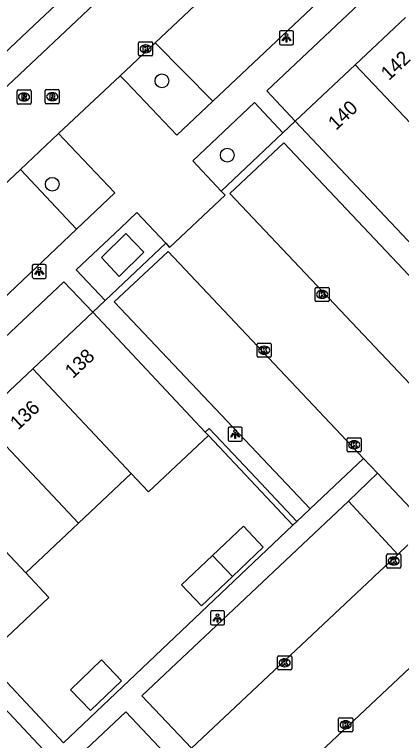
# Model space of a CAD drawing. Extents: x 162542 to 163144, y 380786 to 381511.
# Drawn here: x 162788.7 to 162816.3, y 381310.2 to 381361.9 of the extents above; entities that cross this region are included whole.
import ezdxf

# ---------------------------------------------------------------- set-up
doc = ezdxf.new("R2010")
doc.units = 0
for name, color, linetype in [('IMGEO_Boom', 7, 'Continuous'), ('IMGEO_Groenvoorziening', 7, 'Continuous'), ('IMGEO_Kolk', 7, 'Continuous'), ('IMGEO_Lage_trafo', 7, 'Continuous'), ('IMGEO_Lichtpunt', 7, 'Continuous'), ('IMGEO_Muur', 7, 'Continuous'), ('IMGEO_Pand', 7, 'Continuous'), ('IMGEO_Pand_nummerreeks', 7, 'Continuous'), ('IMGEO_Parkeervlak_open', 7, 'Continuous'), ('IMGEO_Rijbaan_lokaal_open', 7, 'Continuous'), ('IMGEO_Rioolput', 7, 'Continuous'), ('IMGEO_Voetpad_open', 7, 'Continuous')]:
    doc.layers.add(name, color=color, linetype=linetype)

msp = doc.modelspace()

# ---------------------------------------------------------------- linework, layer by layer
at = {"layer": 'IMGEO_Boom'}
for centre in [(162799.251, 381357.17), (162803.909, 381351.872), (162791.432, 381349.801)]:
    msp.add_circle(centre, 0.489, dxfattribs=at)
at = {"layer": 'IMGEO_Groenvoorziening'}
for points in [[(162802.891, 381355.725), (162798.77, 381359.886)], [(162789.16, 381350.859), (162793.157, 381346.59)]]:
    msp.add_lwpolyline(points, dxfattribs=at)
at = {"layer": 'IMGEO_Kolk'}
for p, q in [((162797.592, 381359.02), (162797.592, 381359.872)), ((162797.667, 381359.946), (162798.519, 381359.946)), ((162798.08, 381359.726), (162798.105, 381359.726)), ((162798.593, 381359.872), (162798.593, 381359.02)), ((162798.103, 381359.166), (162798.078, 381359.166)), ((162798.519, 381358.946), (162797.667, 381358.946)), ((162810.174, 381341.528), (162810.174, 381342.38)), ((162810.249, 381342.454), (162811.101, 381342.454)), ((162810.662, 381342.234), (162810.687, 381342.234)), ((162811.175, 381342.38), (162811.175, 381341.528)), ((162811.101, 381341.454), (162810.249, 381341.454)), ((162810.685, 381341.674), (162810.66, 381341.674)), ((162806.043, 381337.551), (162806.043, 381338.403)), ((162806.118, 381338.477), (162806.97, 381338.477)), ((162807.044, 381338.403), (162807.044, 381337.551)), ((162806.531, 381338.257), (162806.556, 381338.257)), ((162806.97, 381337.477), (162806.118, 381337.477)), ((162806.554, 381337.697), (162806.529, 381337.697)), ((162812.456, 381330.815), (162812.456, 381331.667)), ((162812.531, 381331.741), (162813.383, 381331.741)), ((162813.457, 381331.667), (162813.457, 381330.815)), ((162812.944, 381331.521), (162812.969, 381331.521)), ((162813.383, 381330.741), (162812.531, 381330.741)), ((162812.967, 381330.961), (162812.942, 381330.961)), ((162815.277, 381322.534), (162815.277, 381323.386)), ((162815.352, 381323.46), (162816.204, 381323.46)), ((162816.278, 381323.386), (162816.278, 381322.534)), ((162815.765, 381323.24), (162815.79, 381323.24)), ((162816.204, 381322.46), (162815.352, 381322.46)), ((162815.788, 381322.68), (162815.763, 381322.68)), ((162807.506, 381315.284), (162807.506, 381316.136)), ((162807.581, 381316.21), (162808.433, 381316.21)), ((162808.507, 381316.136), (162808.507, 381315.284)), ((162807.994, 381315.99), (162808.019, 381315.99)), ((162808.433, 381315.21), (162807.581, 381315.21)), ((162808.017, 381315.43), (162807.992, 381315.43)), ((162811.853, 381310.868), (162811.853, 381311.72)), ((162811.928, 381311.794), (162812.78, 381311.794)), ((162812.341, 381311.574), (162812.366, 381311.574)), ((162812.854, 381311.72), (162812.854, 381310.868)), ((162812.364, 381311.014), (162812.339, 381311.014)), ((162812.78, 381310.794), (162811.928, 381310.794))]:
    msp.add_line(p, q, dxfattribs=at)
for points in [[(162797.592, 381359.02), (162797.592, 381359.872)], [(162797.667, 381359.946), (162798.519, 381359.946)], [(162797.913, 381359.646), (162798.036, 381359.646), (162798.036, 381359.495), (162798.166, 381359.646), (162798.33, 381359.646), (162798.184, 381359.495), (162798.337, 381359.246), (162798.185, 381359.246), (162798.1, 381359.41), (162798.036, 381359.343), (162798.036, 381359.246), (162797.913, 381359.246), (162797.913, 381359.646)], [(162798.593, 381359.872), (162798.593, 381359.02)], [(162798.519, 381358.946), (162797.667, 381358.946)], [(162810.174, 381341.528), (162810.174, 381342.38)], [(162810.249, 381342.454), (162811.101, 381342.454)], [(162810.495, 381342.154), (162810.618, 381342.154), (162810.618, 381342.003), (162810.748, 381342.154), (162810.912, 381342.154), (162810.766, 381342.003), (162810.919, 381341.754), (162810.767, 381341.754), (162810.682, 381341.918), (162810.618, 381341.851), (162810.618, 381341.754), (162810.495, 381341.754), (162810.495, 381342.154)], [(162811.175, 381342.38), (162811.175, 381341.528)], [(162811.101, 381341.454), (162810.249, 381341.454)], [(162806.043, 381337.551), (162806.043, 381338.403)], [(162806.118, 381338.477), (162806.97, 381338.477)], [(162807.044, 381338.403), (162807.044, 381337.551)], [(162806.364, 381338.177), (162806.487, 381338.177), (162806.487, 381338.026), (162806.617, 381338.177), (162806.781, 381338.177), (162806.635, 381338.026), (162806.788, 381337.777), (162806.636, 381337.777), (162806.551, 381337.941), (162806.487, 381337.874), (162806.487, 381337.777), (162806.364, 381337.777), (162806.364, 381338.177)], [(162806.97, 381337.477), (162806.118, 381337.477)], [(162812.456, 381330.815), (162812.456, 381331.667)], [(162812.531, 381331.741), (162813.383, 381331.741)], [(162813.457, 381331.667), (162813.457, 381330.815)], [(162812.777, 381331.441), (162812.9, 381331.441), (162812.9, 381331.29), (162813.03, 381331.441), (162813.194, 381331.441), (162813.048, 381331.29), (162813.201, 381331.041), (162813.049, 381331.041), (162812.964, 381331.205), (162812.9, 381331.138), (162812.9, 381331.041), (162812.777, 381331.041), (162812.777, 381331.441)], [(162813.383, 381330.741), (162812.531, 381330.741)], [(162815.277, 381322.534), (162815.277, 381323.386)], [(162815.352, 381323.46), (162816.204, 381323.46)], [(162816.278, 381323.386), (162816.278, 381322.534)], [(162815.598, 381323.16), (162815.721, 381323.16), (162815.721, 381323.009), (162815.851, 381323.16), (162816.015, 381323.16), (162815.869, 381323.009), (162816.022, 381322.76), (162815.87, 381322.76), (162815.785, 381322.924), (162815.721, 381322.857), (162815.721, 381322.76), (162815.598, 381322.76), (162815.598, 381323.16)], [(162816.204, 381322.46), (162815.352, 381322.46)], [(162807.506, 381315.284), (162807.506, 381316.136)], [(162807.581, 381316.21), (162808.433, 381316.21)], [(162808.507, 381316.136), (162808.507, 381315.284)], [(162807.827, 381315.91), (162807.95, 381315.91), (162807.95, 381315.759), (162808.08, 381315.91), (162808.244, 381315.91), (162808.098, 381315.759), (162808.251, 381315.51), (162808.099, 381315.51), (162808.014, 381315.674), (162807.95, 381315.607), (162807.95, 381315.51), (162807.827, 381315.51), (162807.827, 381315.91)], [(162808.433, 381315.21), (162807.581, 381315.21)], [(162811.853, 381310.868), (162811.853, 381311.72)], [(162811.928, 381311.794), (162812.78, 381311.794)], [(162812.174, 381311.494), (162812.297, 381311.494), (162812.297, 381311.343), (162812.427, 381311.494), (162812.591, 381311.494), (162812.445, 381311.343), (162812.598, 381311.094), (162812.446, 381311.094), (162812.361, 381311.258), (162812.297, 381311.191), (162812.297, 381311.094), (162812.174, 381311.094), (162812.174, 381311.494)], [(162812.854, 381311.72), (162812.854, 381310.868)], [(162812.78, 381310.794), (162811.928, 381310.794)]]:
    msp.add_lwpolyline(points, dxfattribs=at)
for centre, start, end in [((162797.669, 381359.87), 91.552, 178.448), ((162797.669, 381359.87), 91.552, 178.448), ((162798.517, 381359.87), 1.552, 88.448), ((162798.517, 381359.87), 1.552, 88.448), ((162797.669, 381359.022), 181.552, 268.448), ((162797.669, 381359.022), 181.552, 268.448), ((162798.517, 381359.022), 271.552, 358.448), ((162798.517, 381359.022), 271.552, 358.448), ((162810.251, 381342.378), 91.552, 178.448), ((162810.251, 381342.378), 91.552, 178.448), ((162811.099, 381342.378), 1.552, 88.448), ((162811.099, 381342.378), 1.552, 88.448), ((162810.251, 381341.53), 181.552, 268.448), ((162810.251, 381341.53), 181.552, 268.448), ((162811.099, 381341.53), 271.552, 358.448), ((162811.099, 381341.53), 271.552, 358.448), ((162806.12, 381338.401), 91.552, 178.448), ((162806.12, 381338.401), 91.552, 178.448), ((162806.968, 381338.401), 1.552, 88.448), ((162806.968, 381338.401), 1.552, 88.448), ((162806.12, 381337.553), 181.552, 268.448), ((162806.12, 381337.553), 181.552, 268.448), ((162806.968, 381337.553), 271.552, 358.448), ((162806.968, 381337.553), 271.552, 358.448), ((162812.533, 381331.665), 91.552, 178.448), ((162812.533, 381331.665), 91.552, 178.448), ((162813.381, 381331.665), 1.552, 88.448), ((162813.381, 381331.665), 1.552, 88.448), ((162812.533, 381330.817), 181.552, 268.448), ((162812.533, 381330.817), 181.552, 268.448), ((162813.381, 381330.817), 271.552, 358.448), ((162813.381, 381330.817), 271.552, 358.448), ((162815.354, 381323.384), 91.552, 178.448), ((162815.354, 381323.384), 91.552, 178.448), ((162816.202, 381323.384), 1.552, 88.448), ((162816.202, 381323.384), 1.552, 88.448), ((162815.354, 381322.536), 181.552, 268.448), ((162815.354, 381322.536), 181.552, 268.448), ((162816.202, 381322.536), 271.552, 358.448), ((162816.202, 381322.536), 271.552, 358.448), ((162807.583, 381316.134), 91.552, 178.448), ((162807.583, 381316.134), 91.552, 178.448), ((162808.431, 381316.134), 1.552, 88.448), ((162808.431, 381316.134), 1.552, 88.448), ((162807.583, 381315.286), 181.552, 268.448), ((162807.583, 381315.286), 181.552, 268.448), ((162808.431, 381315.286), 271.552, 358.448), ((162808.431, 381315.286), 271.552, 358.448), ((162811.93, 381311.718), 91.552, 178.448), ((162811.93, 381311.718), 91.552, 178.448), ((162812.778, 381311.718), 1.552, 88.448), ((162812.778, 381311.718), 1.552, 88.448), ((162811.93, 381310.87), 181.552, 268.448), ((162811.93, 381310.87), 181.552, 268.448), ((162812.778, 381310.87), 271.552, 358.448), ((162812.778, 381310.87), 271.552, 358.448)]:
    msp.add_arc(centre, 0.0765, start, end, dxfattribs=at)
for centre, major_axis, ratio, start_param, end_param in [((162798.079, 381359.446), (-0.387, 0.002), 0.722429, 4.712389, 7.853982), ((162798.104, 381359.446), (-0.39, 0.002), 0.717154, 1.570796, 4.712389), ((162810.661, 381341.954), (-0.387, 0.002), 0.722429, 4.712389, 7.853982), ((162810.686, 381341.954), (-0.39, 0.002), 0.717154, 1.570796, 4.712389), ((162806.53, 381337.977), (-0.387, 0.002), 0.722429, 4.712389, 7.853982), ((162806.555, 381337.977), (-0.39, 0.002), 0.717154, 1.570796, 4.712389), ((162812.943, 381331.241), (-0.387, 0.002), 0.722429, 4.712389, 7.853982), ((162812.968, 381331.241), (-0.39, 0.002), 0.717154, 1.570796, 4.712389), ((162815.764, 381322.96), (-0.387, 0.002), 0.722429, 4.712389, 7.853982), ((162815.789, 381322.96), (-0.39, 0.002), 0.717154, 1.570796, 4.712389), ((162807.993, 381315.71), (-0.387, 0.002), 0.722429, 4.712389, 7.853982), ((162808.018, 381315.71), (-0.39, 0.002), 0.717154, 1.570796, 4.712389), ((162812.34, 381311.294), (-0.387, 0.002), 0.722429, 4.712389, 7.853982), ((162812.365, 381311.294), (-0.39, 0.002), 0.717154, 1.570796, 4.712389)]:
    msp.add_ellipse(centre, major_axis=major_axis, ratio=ratio, start_param=start_param, end_param=end_param, dxfattribs=at)
at = {"layer": 'IMGEO_Lage_trafo'}
msp.add_lwpolyline([(162797.969, 381344.955), (162796.691, 381346.284), (162794.94, 381344.575), (162796.201, 381343.222), (162797.969, 381344.955)], dxfattribs=at)
at = {"layer": 'IMGEO_Lichtpunt'}
for p, q in [((162807.64, 381360.636), (162807.64, 381359.829)), ((162807.64, 381360.636), (162807.64, 381359.829)), ((162808.542, 381360.731), (162807.734, 381360.731)), ((162808.542, 381360.731), (162807.734, 381360.731)), ((162808.636, 381359.829), (162808.636, 381360.636)), ((162808.636, 381359.829), (162808.636, 381360.636)), ((162807.734, 381359.735), (162808.542, 381359.735)), ((162807.734, 381359.735), (162808.542, 381359.735)), ((162790.916, 381344.094), (162790.108, 381344.094)), ((162790.916, 381344.094), (162790.108, 381344.094)), ((162790.014, 381343.999), (162790.014, 381343.192)), ((162790.014, 381343.999), (162790.014, 381343.192)), ((162791.01, 381343.192), (162791.01, 381343.999)), ((162791.01, 381343.192), (162791.01, 381343.999)), ((162790.108, 381343.098), (162790.916, 381343.098)), ((162790.108, 381343.098), (162790.916, 381343.098)), ((162803.971, 381332.405), (162803.971, 381331.598)), ((162803.971, 381332.405), (162803.971, 381331.598)), ((162804.873, 381332.5), (162804.065, 381332.5)), ((162804.873, 381332.5), (162804.065, 381332.5)), ((162804.967, 381331.598), (162804.967, 381332.405)), ((162804.967, 381331.598), (162804.967, 381332.405)), ((162804.065, 381331.504), (162804.873, 381331.504)), ((162804.065, 381331.504), (162804.873, 381331.504)), ((162802.718, 381319.306), (162802.718, 381318.499)), ((162802.718, 381319.306), (162802.718, 381318.499)), ((162803.62, 381319.401), (162802.812, 381319.401)), ((162803.62, 381319.401), (162802.812, 381319.401)), ((162803.714, 381318.499), (162803.714, 381319.306)), ((162803.714, 381318.499), (162803.714, 381319.306)), ((162802.812, 381318.405), (162803.62, 381318.405)), ((162802.812, 381318.405), (162803.62, 381318.405))]:
    msp.add_line(p, q, dxfattribs=at)
for points in [[(162808.014, 381360.3), (162808.053, 381360.272), (162807.865, 381360.01), (162807.827, 381360.037), (162808.014, 381360.3)], [(162808.116, 381360.252), (162808.163, 381360.252), (162808.163, 381359.93), (162808.116, 381359.93), (162808.116, 381360.252)], [(162808.226, 381360.272), (162808.264, 381360.299), (162808.451, 381360.037), (162808.412, 381360.009), (162808.226, 381360.272)], [(162790.388, 381343.663), (162790.427, 381343.635), (162790.239, 381343.373), (162790.201, 381343.4), (162790.388, 381343.663)], [(162790.49, 381343.615), (162790.537, 381343.615), (162790.537, 381343.293), (162790.49, 381343.293), (162790.49, 381343.615)], [(162790.6, 381343.635), (162790.638, 381343.662), (162790.825, 381343.4), (162790.786, 381343.372), (162790.6, 381343.635)], [(162804.345, 381332.069), (162804.384, 381332.041), (162804.196, 381331.779), (162804.158, 381331.806), (162804.345, 381332.069)], [(162804.447, 381332.021), (162804.494, 381332.021), (162804.494, 381331.699), (162804.447, 381331.699), (162804.447, 381332.021)], [(162804.557, 381332.041), (162804.595, 381332.068), (162804.782, 381331.806), (162804.743, 381331.778), (162804.557, 381332.041)], [(162803.092, 381318.97), (162803.131, 381318.942), (162802.943, 381318.68), (162802.905, 381318.707), (162803.092, 381318.97)], [(162803.194, 381318.922), (162803.241, 381318.922), (162803.241, 381318.6), (162803.194, 381318.6), (162803.194, 381318.922)], [(162803.304, 381318.942), (162803.342, 381318.969), (162803.529, 381318.707), (162803.49, 381318.679), (162803.304, 381318.942)]]:
    msp.add_lwpolyline(points, dxfattribs=at)
for centre in [(162808.139, 381360.434), (162790.513, 381343.797), (162804.47, 381332.203), (162803.217, 381319.104)]:
    msp.add_circle(centre, 0.0994, dxfattribs=at)
for centre, start, end in [((162807.734, 381360.636), 90, 180), ((162807.734, 381360.636), 90, 180), ((162808.542, 381360.636), 0, 90), ((162808.542, 381360.636), 0, 90), ((162807.734, 381359.829), 180, 270), ((162807.734, 381359.829), 180, 270), ((162808.542, 381359.829), 270, 0), ((162808.542, 381359.829), 270, 360), ((162790.108, 381343.999), 90, 180), ((162790.108, 381343.999), 90, 180), ((162790.916, 381343.999), 0, 90), ((162790.916, 381343.999), 0, 90), ((162790.108, 381343.192), 180, 270), ((162790.108, 381343.192), 180, 270), ((162790.916, 381343.192), 270, 0), ((162790.916, 381343.192), 270, 360), ((162804.065, 381332.405), 90, 180), ((162804.065, 381332.405), 90, 180), ((162804.873, 381332.405), 0, 90), ((162804.873, 381332.405), 0, 90), ((162804.065, 381331.598), 180, 270), ((162804.065, 381331.598), 180, 270), ((162804.873, 381331.598), 270, 0), ((162804.873, 381331.598), 270, 360), ((162802.812, 381319.306), 90, 180), ((162802.812, 381319.306), 90, 180), ((162803.62, 381319.306), 0, 90), ((162803.62, 381319.306), 0, 90), ((162802.812, 381318.499), 180, 270), ((162802.812, 381318.499), 180, 270), ((162803.62, 381318.499), 270, 0), ((162803.62, 381318.499), 270, 360)]:
    msp.add_arc(centre, 0.0946, start, end, dxfattribs=at)
at = {"layer": 'IMGEO_Muur'}
for points in [[(162808.876, 381325.777), (162805.559, 381329.286), (162802.615, 381332.401), (162802.348, 381332.148)], [(162808.597, 381325.51), (162802.574, 381331.908)], [(162808.597, 381325.51), (162808.876, 381325.777)]]:
    msp.add_lwpolyline(points, dxfattribs=at)
at = {"layer": 'IMGEO_Pand'}
for points in [[(162816.619, 381361.692), (162813.03, 381358.314)], [(162808.765, 381354.3), (162813.03, 381358.314)], [(162813.03, 381358.314), (162820.037, 381350.925)], [(162817.167, 381345.386), (162808.765, 381354.3)], [(162794.318, 381340.678), (162790.043, 381336.656)], [(162802.348, 381332.148), (162794.318, 381340.678)], [(162790.043, 381336.656), (162786.281, 381333.116)], [(162797.066, 381329.194), (162790.043, 381336.656)], [(162793.305, 381325.654), (162786.281, 381333.116)], [(162802.348, 381332.148), (162802.574, 381331.908)], [(162802.574, 381331.908), (162798.299, 381327.884), (162797.066, 381329.194)], [(162789.543, 381322.113), (162782.52, 381329.577)], [(162797.066, 381329.194), (162793.305, 381325.654)], [(162793.305, 381325.654), (162789.543, 381322.113)], [(162802.86, 381323.357), (162805.064, 381325.441), (162806.482, 381323.943), (162804.28, 381321.858)], [(162804.28, 381321.858), (162802.077, 381319.773), (162800.654, 381321.272), (162802.86, 381323.357)], [(162802.86, 381323.357), (162804.28, 381321.858)], [(162789.543, 381322.113), (162791.185, 381320.368), (162786.886, 381316.321), (162786.788, 381316.425)], [(162796.379, 381314.425), (162794.166, 381312.3), (162792.729, 381313.781), (162794.948, 381315.917), (162796.379, 381314.425)]]:
    msp.add_lwpolyline(points, dxfattribs=at)
at = {"layer": 'IMGEO_Parkeervlak_open'}
msp.add_lwpolyline([(162812.554, 381327.228), (162816.081, 381323.425)], dxfattribs=at)
at = {"layer": 'IMGEO_Rijbaan_lokaal_open'}
for points in [[(162815.416, 381375.559), (162798.77, 381359.886)], [(162800.131, 381368.02), (162782.534, 381351.464)], [(162798.77, 381359.886), (162796.271, 381357.534)], [(162791.871, 381353.412), (162796.271, 381357.534)], [(162807.869, 381353.455), (162808.765, 381354.3)], [(162791.871, 381353.412), (162789.16, 381350.859)], [(162803.476, 381349.313), (162807.869, 381353.455)], [(162825.212, 381334.233), (162825.342, 381334.355), (162807.957, 381352.744), (162804.1, 381349.139), (162821.48, 381330.755)], [(162779.523, 381341.782), (162789.16, 381350.859)], [(162799.53, 381345.593), (162799.802, 381345.305), (162803.752, 381349.015), (162803.476, 381349.313)], [(162795.204, 381341.513), (162799.53, 381345.593)], [(162813.631, 381330.273), (162799.693, 381345.02), (162795.854, 381341.433), (162809.812, 381326.672)], [(162794.318, 381340.678), (162795.204, 381341.513)], [(162813.631, 381330.273), (162814.634, 381329.212)], [(162816.971, 381326.719), (162814.634, 381329.212)], [(162808.876, 381325.777), (162809.812, 381326.672)], [(162816.081, 381323.425), (162816.796, 381324.113)], [(162801.366, 381309.625), (162814.286, 381321.76), (162814.443, 381321.906), (162816.081, 381323.425)], [(162820.463, 381318.675), (162805.798, 381304.904)]]:
    msp.add_lwpolyline(points, dxfattribs=at)
at = {"layer": 'IMGEO_Rioolput'}
for p, q in [((162788.922, 381355.592), (162788.922, 381356.444)), ((162788.997, 381356.518), (162789.849, 381356.518)), ((162789.923, 381356.444), (162789.923, 381355.592)), ((162790.936, 381355.614), (162790.936, 381356.466)), ((162791.011, 381356.54), (162791.863, 381356.54)), ((162791.937, 381356.466), (162791.937, 381355.614)), ((162789.41, 381356.298), (162789.435, 381356.298)), ((162791.424, 381356.32), (162791.449, 381356.32)), ((162789.849, 381355.518), (162788.997, 381355.518)), ((162789.433, 381355.738), (162789.408, 381355.738)), ((162791.863, 381355.54), (162791.011, 381355.54)), ((162791.447, 381355.76), (162791.422, 381355.76))]:
    msp.add_line(p, q, dxfattribs=at)
for points in [[(162788.922, 381355.592), (162788.922, 381356.444)], [(162788.997, 381356.518), (162789.849, 381356.518)], [(162789.923, 381356.444), (162789.923, 381355.592)], [(162790.936, 381355.614), (162790.936, 381356.466)], [(162791.011, 381356.54), (162791.863, 381356.54)], [(162791.937, 381356.466), (162791.937, 381355.614)], [(162789.511, 381356.216), (162789.259, 381356.218), (162789.259, 381355.818)], [(162789.259, 381355.818), (162789.383, 381355.818), (162789.383, 381355.98), (162789.394, 381355.98)], [(162789.437, 381356.137), (162789.383, 381356.137), (162789.383, 381356.056)], [(162789.383, 381356.056), (162789.435, 381356.056)], [(162789.441, 381355.951), (162789.512, 381355.818), (162789.652, 381355.818), (162789.587, 381355.944)], [(162791.525, 381356.238), (162791.273, 381356.24), (162791.273, 381355.84)], [(162791.273, 381355.84), (162791.397, 381355.84), (162791.397, 381356.002), (162791.408, 381356.002)], [(162791.451, 381356.159), (162791.397, 381356.159), (162791.397, 381356.078)], [(162791.397, 381356.078), (162791.449, 381356.078)], [(162791.455, 381355.973), (162791.526, 381355.84), (162791.666, 381355.84), (162791.601, 381355.966)], [(162789.849, 381355.518), (162788.997, 381355.518)], [(162791.863, 381355.54), (162791.011, 381355.54)]]:
    msp.add_lwpolyline(points, dxfattribs=at)
for centre, radius, start, end in [((162788.999, 381356.442), 0.0765, 91.552, 178.448), ((162788.999, 381356.442), 0.0765, 91.552, 178.448), ((162789.847, 381356.442), 0.0765, 1.552, 88.448), ((162789.847, 381356.442), 0.0765, 1.552, 88.448), ((162791.013, 381356.464), 0.0765, 91.552, 178.448), ((162791.013, 381356.464), 0.0765, 91.552, 178.448), ((162791.861, 381356.464), 0.0765, 1.552, 88.448), ((162791.861, 381356.464), 0.0765, 1.552, 88.448), ((162789.393, 381355.927), 0.0533, 26.0293, 88.6989), ((162789.419, 381356.245), 0.19, 274.7715, 282.9687), ((162789.443, 381356.041), 0.0964, 77.0061, 93.1865), ((162789.457, 381356.098), 0.0378, 276.6634, 79.6772), ((162789.51, 381356.106), 0.109, 350.3612, 89.416), ((162789.508, 381356.106), 0.112, 277.5842, 350.9817), ((162789.492, 381355.891), 0.108, 29.5134, 73.7905), ((162791.407, 381355.949), 0.0533, 26.0293, 88.6989), ((162791.433, 381356.267), 0.19, 274.7715, 282.9687), ((162791.457, 381356.063), 0.0964, 77.0061, 93.1865), ((162791.471, 381356.12), 0.0378, 276.6634, 79.6772), ((162791.524, 381356.128), 0.109, 350.3612, 89.416), ((162791.522, 381356.128), 0.112, 277.5842, 350.9817), ((162791.506, 381355.913), 0.108, 29.5134, 73.7905), ((162788.999, 381355.594), 0.0765, 181.552, 268.448), ((162788.999, 381355.594), 0.0765, 181.552, 268.448), ((162789.847, 381355.594), 0.0765, 271.552, 358.448), ((162789.847, 381355.594), 0.0765, 271.552, 358.448), ((162791.013, 381355.616), 0.0765, 181.552, 268.448), ((162791.013, 381355.616), 0.0765, 181.552, 268.448), ((162791.861, 381355.616), 0.0765, 271.552, 358.448), ((162791.861, 381355.616), 0.0765, 271.552, 358.448)]:
    msp.add_arc(centre, radius, start, end, dxfattribs=at)
for centre, major_axis, ratio, start_param, end_param in [((162789.409, 381356.018), (-0.387, 0.002), 0.722429, 4.712389, 7.853982), ((162789.434, 381356.018), (-0.39, 0.002), 0.717154, 1.570796, 4.712389), ((162791.423, 381356.04), (-0.387, 0.002), 0.722429, 4.712389, 7.853982), ((162791.448, 381356.04), (-0.39, 0.002), 0.717154, 1.570796, 4.712389)]:
    msp.add_ellipse(centre, major_axis=major_axis, ratio=ratio, start_param=start_param, end_param=end_param, dxfattribs=at)
at = {"layer": 'IMGEO_Voetpad_open'}
for points in [[(162808.765, 381354.3), (162806.738, 381356.451), (162849.964, 381397.181)], [(162802.891, 381355.725), (162819.386, 381371.27), (162815.416, 381375.559)], [(162798.889, 381369.357), (162790.142, 381361.133), (162785.742, 381356.994), (162781.279, 381352.797)], [(162796.271, 381357.534), (162796.7, 381357.097), (162800.306, 381353.289), (162802.891, 381355.725)], [(162803.476, 381349.313), (162801.468, 381351.477), (162805.845, 381355.623), (162807.869, 381353.455)], [(162793.157, 381346.59), (162795.899, 381349.187), (162792.281, 381352.98), (162791.871, 381353.412)], [(162795.204, 381341.513), (162793.134, 381343.703), (162796.306, 381346.684), (162797.47, 381347.778), (162799.53, 381345.593)], [(162793.157, 381346.59), (162783.519, 381337.462), (162779.523, 381341.782)], [(162776.165, 381327.71), (162792.267, 381342.856), (162794.318, 381340.678)], [(162809.812, 381326.672), (162811.552, 381328.313), (162813.631, 381330.273)], [(162814.634, 381329.212), (162812.554, 381327.228)], [(162812.554, 381327.228), (162797.819, 381313.347), (162801.366, 381309.625)], [(162839.214, 381267.113), (162825.683, 381281.466), (162814.697, 381293.114), (162796.68, 381312.224), (162792.218, 381308.019), (162774.873, 381326.494)], [(162786.788, 381316.425), (162786.475, 381316.131), (162792.235, 381310.014), (162808.597, 381325.51)]]:
    msp.add_lwpolyline(points, dxfattribs=at)

# ---------------------------------------------------------------- texts
at = {"layer": 'IMGEO_Pand_nummerreeks'}
for s, rotation, p in [('142', 43.264, (162815.434, 381357.143)), ('140', 43.264, (162811.674, 381353.605)), ('138', 43.2583, (162792.908, 381335.918)), ('136', 43.2583, (162788.999, 381332.24))]:
    msp.add_text(s, height=1, rotation=rotation, dxfattribs=at).set_placement(p)

doc.saveas('drawing.dxf')
